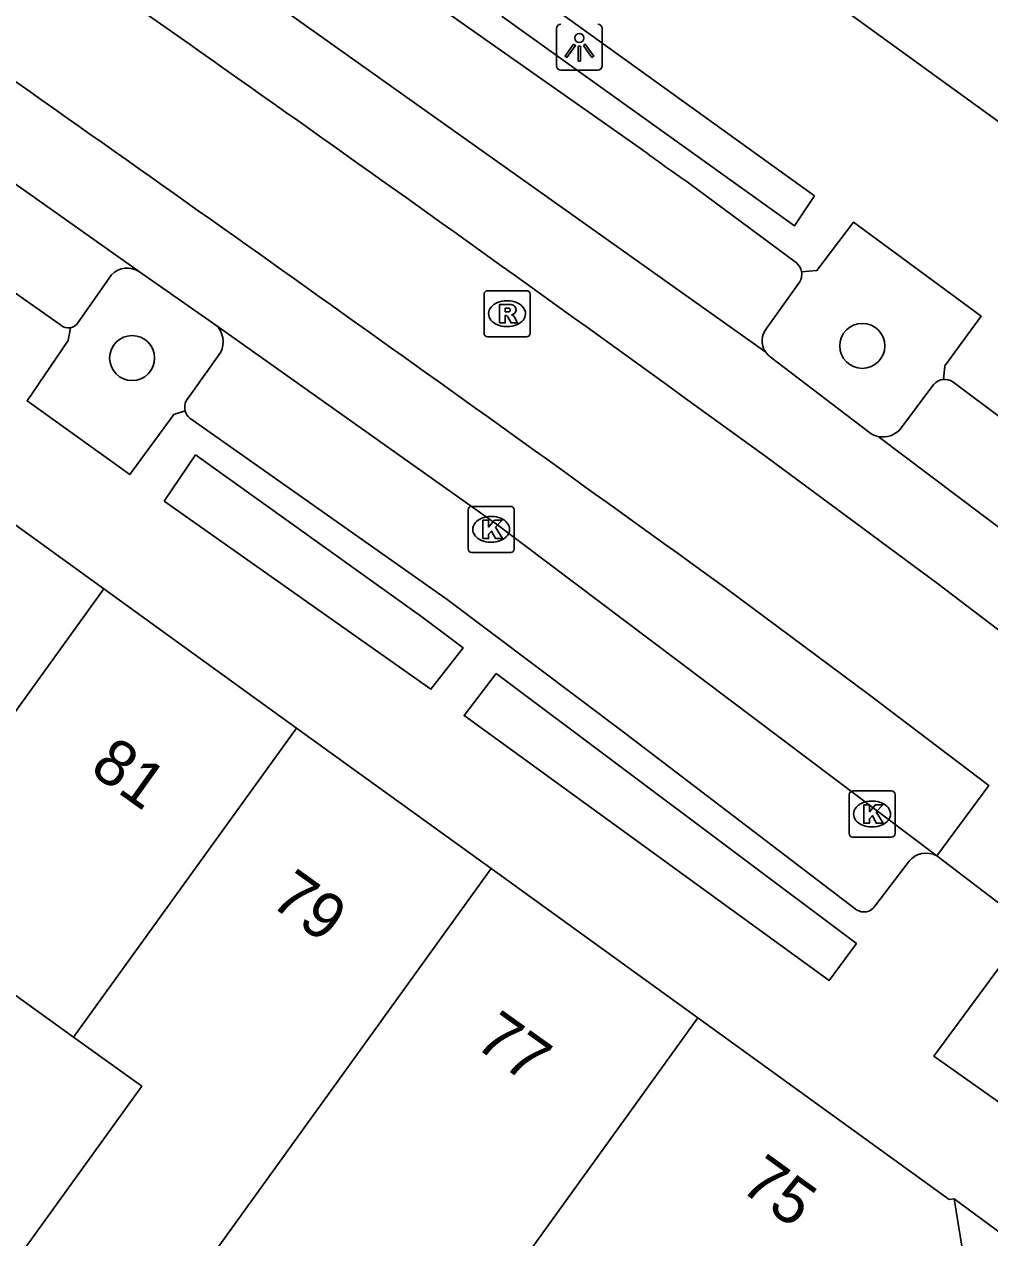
# Model space of a CAD drawing. Extents: x 159718 to 160783, y 383290 to 384030.
# Drawn here: x 160328.61 to 160349.61, y 383699.92 to 383726.29 of the extents above; entities that cross this region are included whole.
import ezdxf

# ---------------------------------------------------------------- set-up
doc = ezdxf.new("R2010")
doc.units = 0
for name, color, linetype in [('IMGEO_Boom', 7, 'Continuous'), ('IMGEO_Kolk', 7, 'Continuous'), ('IMGEO_Lichtpunt', 7, 'Continuous'), ('IMGEO_Pand', 7, 'Continuous'), ('IMGEO_Pand_nummerreeks', 7, 'Continuous'), ('IMGEO_Parkeervlak_open', 7, 'Continuous'), ('IMGEO_Rijbaan_lokaal_gesloten', 7, 'Continuous'), ('IMGEO_Rijbaan_lokaal_open', 7, 'Continuous'), ('IMGEO_Rioolput', 7, 'Continuous'), ('IMGEO_Voetpad_open', 7, 'Continuous')]:
    doc.layers.add(name, color=color, linetype=linetype)

msp = doc.modelspace()

# ---------------------------------------------------------------- linework, layer by layer
at = {"layer": 'IMGEO_Boom'}
for centre in [(160346.839, 383719.297), (160330.96, 383719.033)]:
    msp.add_circle(centre, 0.489, dxfattribs=at)
at = {"layer": 'IMGEO_Kolk'}
for p, q in [((160338.267, 383714.884), (160338.267, 383715.736)), ((160338.342, 383715.81), (160339.194, 383715.81)), ((160339.268, 383715.736), (160339.268, 383714.884)), ((160338.755, 383715.59), (160338.78, 383715.59)), ((160338.778, 383715.03), (160338.753, 383715.03)), ((160339.194, 383714.81), (160338.342, 383714.81)), ((160346.55, 383708.698), (160346.55, 383709.55)), ((160346.625, 383709.624), (160347.477, 383709.624)), ((160347.038, 383709.404), (160347.063, 383709.404)), ((160347.551, 383709.55), (160347.551, 383708.698)), ((160347.061, 383708.844), (160347.036, 383708.844)), ((160347.477, 383708.624), (160346.625, 383708.624))]:
    msp.add_line(p, q, dxfattribs=at)
for points in [[(160338.267, 383714.884), (160338.267, 383715.736)], [(160338.342, 383715.81), (160339.194, 383715.81)], [(160339.268, 383715.736), (160339.268, 383714.884)], [(160338.588, 383715.51), (160338.711, 383715.51), (160338.711, 383715.359), (160338.841, 383715.51), (160339.005, 383715.51), (160338.859, 383715.359), (160339.012, 383715.11), (160338.86, 383715.11), (160338.775, 383715.274), (160338.711, 383715.207), (160338.711, 383715.11), (160338.588, 383715.11), (160338.588, 383715.51)], [(160339.194, 383714.81), (160338.342, 383714.81)], [(160346.55, 383708.698), (160346.55, 383709.55)], [(160346.625, 383709.624), (160347.477, 383709.624)], [(160347.551, 383709.55), (160347.551, 383708.698)], [(160346.871, 383709.324), (160346.994, 383709.324), (160346.994, 383709.173), (160347.124, 383709.324), (160347.288, 383709.324), (160347.142, 383709.173), (160347.295, 383708.924), (160347.143, 383708.924), (160347.058, 383709.088), (160346.994, 383709.021), (160346.994, 383708.924), (160346.871, 383708.924), (160346.871, 383709.324)], [(160347.477, 383708.624), (160346.625, 383708.624)]]:
    msp.add_lwpolyline(points, dxfattribs=at)
for centre, start, end in [((160338.344, 383715.734), 91.552, 178.448), ((160338.344, 383715.734), 91.552, 178.448), ((160339.192, 383715.734), 1.552, 88.448), ((160339.192, 383715.734), 1.552, 88.448), ((160338.344, 383714.886), 181.552, 268.448), ((160338.344, 383714.886), 181.552, 268.448), ((160339.192, 383714.886), 271.552, 358.448), ((160339.192, 383714.886), 271.552, 358.448), ((160346.627, 383709.548), 91.552, 178.448), ((160346.627, 383709.548), 91.552, 178.448), ((160347.475, 383709.548), 1.552, 88.448), ((160347.475, 383709.548), 1.552, 88.448), ((160346.627, 383708.7), 181.552, 268.448), ((160346.627, 383708.7), 181.552, 268.448), ((160347.475, 383708.7), 271.552, 358.448), ((160347.475, 383708.7), 271.552, 358.448)]:
    msp.add_arc(centre, 0.0765, start, end, dxfattribs=at)
for centre, major_axis, ratio, start_param, end_param in [((160338.754, 383715.31), (-0.387, 0.002), 0.722429, 4.712389, 7.853982), ((160338.779, 383715.31), (-0.39, 0.002), 0.717154, 1.570796, 4.712389), ((160347.037, 383709.124), (-0.387, 0.002), 0.722429, 4.712389, 7.853982), ((160347.062, 383709.124), (-0.39, 0.002), 0.717154, 1.570796, 4.712389)]:
    msp.add_ellipse(centre, major_axis=major_axis, ratio=ratio, start_param=start_param, end_param=end_param, dxfattribs=at)
at = {"layer": 'IMGEO_Lichtpunt'}
for p, q in [((160340.187, 383726.192), (160340.187, 383725.385)), ((160340.187, 383726.192), (160340.187, 383725.385)), ((160341.183, 383725.385), (160341.183, 383726.192)), ((160341.183, 383725.385), (160341.183, 383726.192)), ((160340.281, 383725.291), (160341.089, 383725.291)), ((160340.281, 383725.291), (160341.089, 383725.291))]:
    msp.add_line(p, q, dxfattribs=at)
for points in [[(160340.561, 383725.856), (160340.6, 383725.828), (160340.412, 383725.566), (160340.374, 383725.593), (160340.561, 383725.856)], [(160340.663, 383725.808), (160340.71, 383725.808), (160340.71, 383725.486), (160340.663, 383725.486), (160340.663, 383725.808)], [(160340.773, 383725.828), (160340.811, 383725.855), (160340.998, 383725.593), (160340.959, 383725.565), (160340.773, 383725.828)]]:
    msp.add_lwpolyline(points, dxfattribs=at)
msp.add_circle((160340.686, 383725.99), 0.0994, dxfattribs=at)
for centre, start, end in [((160340.281, 383726.192), 90, 180), ((160340.281, 383726.192), 90, 180), ((160341.089, 383726.192), 0, 90), ((160341.089, 383726.192), 0, 90), ((160340.281, 383725.385), 180, 270), ((160340.281, 383725.385), 180, 270), ((160341.089, 383725.385), 270, 0), ((160341.089, 383725.385), 270, 360)]:
    msp.add_arc(centre, 0.0946, start, end, dxfattribs=at)
at = {"layer": 'IMGEO_Pand'}
for points in [[(160326.299, 383716.94), (160330.347, 383714.018)], [(160322.141, 383702.647), (160330.347, 383714.018)], [(160330.347, 383714.018), (160334.536, 383710.992)], [(160334.536, 383710.992), (160329.688, 383704.274)], [(160334.536, 383710.992), (160338.768, 383707.937)], [(160330.562, 383696.566), (160338.768, 383707.937)], [(160338.768, 383707.937), (160343.264, 383704.691)], [(160329.688, 383704.274), (160328.279, 383705.291), (160324.92, 383700.64), (160322.141, 383702.647)], [(160343.264, 383704.691), (160338.508, 383698.102)], [(160343.264, 383704.691), (160348.73, 383700.744), (160348.839, 383700.762)], [(160330.562, 383696.566), (160327.807, 383698.555), (160331.167, 383703.206), (160329.688, 383704.274)], [(160348.839, 383700.762), (160349.244, 383698.263), (160349.136, 383698.245), (160345.67, 383693.475), (160337.621, 383690.859)]]:
    msp.add_lwpolyline(points, dxfattribs=at)
at = {"layer": 'IMGEO_Parkeervlak_open'}
for points in [[(160329.779, 383719.798), (160330.514, 383720.843)], [(160345.46, 383720.662), (160344.771, 383719.694)], [(160332.889, 383719.158), (160332.137, 383718.106)], [(160348.396, 383718.462), (160347.67, 383717.497)]]:
    msp.add_lwpolyline(points, dxfattribs=at)
for centre, radius, start, end in [((160330.855, 383720.514), 0.474, 56.473, 136.0196), ((160345.2, 383720.852), 0.322, 323.7879, 10.3242), ((160329.57, 383719.939), 0.253, 280.5976, 325.9675), ((160332.434, 383719.38), 0.506, 333.9604, 46.9047), ((160345.096, 383719.405), 0.435, 138.4003, 214.5404), ((160348.628, 383718.269), 0.301, 94.5664, 140.313), ((160332.422, 383717.965), 0.318, 153.7617, 194.2476), ((160347.288, 383717.812), 0.495, 257.7568, 320.5191)]:
    msp.add_arc(centre, radius, start, end, dxfattribs=at)
at = {"layer": 'IMGEO_Rijbaan_lokaal_gesloten'}
for points in [[(160315.64, 383731.778), (160320.77, 383728.229), (160331.117, 383720.909)], [(160344.738, 383719.159), (160328.684, 383730.558)], [(160331.117, 383720.909), (160332.78, 383719.75)], [(160332.78, 383719.75), (160338.887, 383715.425), (160348.457, 383708.212)], [(160346.974, 383717.431), (160346.815, 383717.552), (160344.838, 383719.056)], [(160352.324, 383713.46), (160347.183, 383717.328)], [(160352.324, 383713.46), (160351.262, 383712.011), (160348.471, 383714.133), (160344.738, 383716.894)], [(160343.871, 383714.032), (160346.979, 383711.718), (160349.593, 383709.742), (160348.457, 383708.212)]]:
    msp.add_lwpolyline(points, dxfattribs=at)
for centre, radius, start, end in [((159732.873, 382874.356), 1041.273, 54.012246, 55.143142), ((159459.428, 382489.424), 1510.597, 54.162225, 54.940338), ((160345.134, 383719.444), 0.488, 215.6948, 232.6119), ((160347.288, 383717.805), 0.489, 229.9769, 257.5529)]:
    msp.add_arc(centre, radius, start, end, dxfattribs=at)
at = {"layer": 'IMGEO_Rijbaan_lokaal_open'}
msp.add_lwpolyline([(160348.457, 383708.212), (160350.477, 383706.678)], dxfattribs=at)
at = {"layer": 'IMGEO_Rioolput'}
for p, q in [((160338.687, 383720.497), (160339.539, 383720.497)), ((160338.612, 383719.571), (160338.612, 383720.423)), ((160339.1, 383720.277), (160339.125, 383720.277)), ((160339.613, 383720.423), (160339.613, 383719.571)), ((160339.123, 383719.717), (160339.098, 383719.717)), ((160339.539, 383719.497), (160338.687, 383719.497))]:
    msp.add_line(p, q, dxfattribs=at)
for points in [[(160338.687, 383720.497), (160339.539, 383720.497)], [(160338.612, 383719.571), (160338.612, 383720.423)], [(160339.201, 383720.195), (160338.949, 383720.197), (160338.949, 383719.797)], [(160339.613, 383720.423), (160339.613, 383719.571)], [(160338.949, 383719.797), (160339.073, 383719.797), (160339.073, 383719.959), (160339.084, 383719.959)], [(160339.127, 383720.116), (160339.073, 383720.116), (160339.073, 383720.035)], [(160339.073, 383720.035), (160339.125, 383720.035)], [(160339.131, 383719.93), (160339.202, 383719.797), (160339.342, 383719.797), (160339.277, 383719.923)], [(160339.539, 383719.497), (160338.687, 383719.497)]]:
    msp.add_lwpolyline(points, dxfattribs=at)
for centre, radius, start, end in [((160338.689, 383720.421), 0.0765, 91.552, 178.448), ((160338.689, 383720.421), 0.0765, 91.552, 178.448), ((160339.537, 383720.421), 0.0765, 1.552, 88.448), ((160339.537, 383720.421), 0.0765, 1.552, 88.448), ((160339.2, 383720.085), 0.109, 350.3612, 89.416), ((160339.083, 383719.906), 0.0533, 26.0293, 88.6989), ((160339.109, 383720.224), 0.19, 274.7715, 282.9687), ((160339.133, 383720.02), 0.0964, 77.0061, 93.1865), ((160339.147, 383720.077), 0.0378, 276.6634, 79.6772), ((160339.198, 383720.085), 0.112, 277.5842, 350.9817), ((160339.182, 383719.87), 0.108, 29.5134, 73.7905), ((160338.689, 383719.573), 0.0765, 181.552, 268.448), ((160338.689, 383719.573), 0.0765, 181.552, 268.448), ((160339.537, 383719.573), 0.0765, 271.552, 358.448), ((160339.537, 383719.573), 0.0765, 271.552, 358.448)]:
    msp.add_arc(centre, radius, start, end, dxfattribs=at)
for centre, major_axis, ratio, start_param, end_param in [((160339.099, 383719.997), (-0.387, 0.002), 0.722429, 4.712389, 7.853982), ((160339.124, 383719.997), (-0.39, 0.002), 0.717154, 1.570796, 4.712389)]:
    msp.add_ellipse(centre, major_axis=major_axis, ratio=ratio, start_param=start_param, end_param=end_param, dxfattribs=at)
at = {"layer": 'IMGEO_Voetpad_open'}
for points in [[(160326.803, 383740.785), (160344.003, 383728.317), (160346.473, 383726.579), (160355.454, 383720.082)], [(160330.344, 383731.789), (160342.036, 383723.575)], [(160329.401, 383719.753), (160320.062, 383726.31), (160315.141, 383729.753)], [(160345.801, 383722.56), (160345.366, 383721.907), (160339.009, 383726.457), (160339.474, 383727.115), (160345.801, 383722.56)], [(160343.028, 383722.862), (160345.407, 383721.103)], [(160345.517, 383720.91), (160345.852, 383720.934), (160346.649, 383721.987), (160349.426, 383719.94), (160348.631, 383718.862), (160348.604, 383718.57)], [(160332.114, 383717.887), (160331.864, 383717.809), (160330.909, 383716.499), (160328.679, 383718.101), (160329.568, 383719.413), (160329.616, 383719.691)], [(160348.805, 383718.516), (160353.125, 383715.285)], [(160346.712, 383707.044), (160341.637, 383710.913), (160337.814, 383713.788), (160332.212, 383717.73)], [(160331.655, 383715.926), (160332.338, 383716.928), (160337.258, 383713.409), (160338.16, 383712.733), (160337.459, 383711.834), (160331.655, 383715.926)], [(160338.878, 383712.178), (160346.71, 383706.309), (160346.115, 383705.503), (160338.178, 383711.263), (160338.878, 383712.178)], [(160347.857, 383708.098), (160347.112, 383707.12)], [(160353.627, 383704.006), (160351.814, 383701.443), (160351.656, 383701.555), (160348.392, 383703.863), (160350.477, 383706.678)], [(160353.13, 383697.593), (160348.839, 383700.762)]]:
    msp.add_lwpolyline(points, dxfattribs=at)
for centre, radius, start, end in [((160361.523, 383749.641), 32.545, 233.2179, 235.3687), ((160345.195, 383720.854), 0.327, 9.7925, 49.5693), ((160329.571, 383719.94), 0.253, 227.6517, 280.1761), ((160348.631, 383718.27), 0.301, 54.7464, 95.1779), ((160332.414, 383717.965), 0.31, 194.5838, 229.3613), ((160348.223, 383707.808), 0.467, 59.8963, 141.6197), ((160346.873, 383707.285), 0.29, 236.2208, 325.2951)]:
    msp.add_arc(centre, radius, start, end, dxfattribs=at)

# ---------------------------------------------------------------- texts
at = {"layer": 'IMGEO_Pand_nummerreeks'}
for s, rotation, p in [('81', 324.4365, (160330.008, 383710.042)), ('79', 324.4365, (160333.926, 383707.161)), ('77', 324.4365, (160338.375, 383704.087)), ('75', 324.1672, (160344.147, 383700.969))]:
    msp.add_text(s, height=1, rotation=rotation, dxfattribs=at).set_placement(p)

doc.saveas('drawing.dxf')
